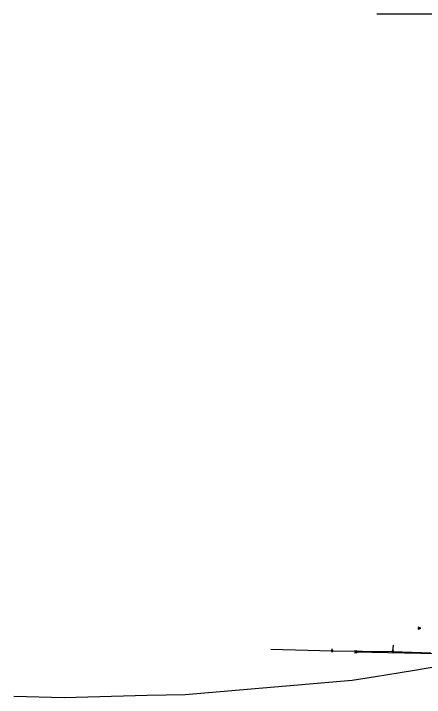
# Model space of a CAD drawing. Extents: x 596028 to 606371, y 330010 to 403088.
# Drawn here: x 603173 to 604254, y 333552 to 335354 of the extents above; entities that cross this region are included whole.
import ezdxf

# ---------------------------------------------------------------- set-up
doc = ezdxf.new("R2010")
doc.units = 0
for name, color, linetype in [('E_LTG', 7, 'Continuous'), ('E_UTL_EPowerPole', 7, 'Continuous'), ('E_UTL_FO_UG_QWEST', 7, 'Continuous'), ('E_UTL_Overhead', 7, 'Continuous'), ('E_UTL_SAN_UG_MMSD', 7, 'Continuous'), ('E_UTL_T', 7, 'Continuous'), ('E_UTL_T_UG', 7, 'Continuous')]:
    doc.layers.add(name, color=color, linetype=linetype)

msp = doc.modelspace()

# ---------------------------------------------------------------- linework, layer by layer
at = {"layer": 'E_LTG'}
for points in [[(604237, 333734.5), (604239.4, 333734.5)], [(604240.1, 333735.7), (604238.9, 333737.8)], [(604238.9, 333731.2), (604240.1, 333733.2)], [(604242.3, 333734.5), (604242.2, 333734.7), (604242.1, 333735), (604242, 333735.2), (604241.9, 333735.4), (604241.7, 333735.6), (604241.4, 333735.8), (604241.2, 333735.8), (604240.9, 333735.9), (604240.6, 333735.9), (604240.4, 333735.8), (604240.1, 333735.7), (604239.9, 333735.5), (604239.7, 333735.3), (604239.6, 333735.1), (604239.5, 333734.9), (604239.4, 333734.6), (604239.4, 333734.3), (604239.5, 333734), (604239.6, 333733.8), (604239.7, 333733.6), (604239.9, 333733.4), (604240.1, 333733.2), (604240.4, 333733.1), (604240.6, 333733), (604240.9, 333733), (604241.2, 333733.1), (604241.4, 333733.2), (604241.7, 333733.3), (604241.9, 333733.5), (604242, 333733.7), (604242.1, 333733.9), (604242.2, 333734.2), (604242.3, 333734.5)], [(604242.3, 333734.5), (604242.2, 333734.7), (604242.1, 333735), (604242, 333735.2), (604241.9, 333735.4), (604241.7, 333735.6), (604241.4, 333735.8), (604241.2, 333735.8), (604240.9, 333735.9), (604240.6, 333735.9), (604240.4, 333735.8), (604240.1, 333735.7), (604239.9, 333735.5), (604239.7, 333735.3), (604239.6, 333735.1), (604239.5, 333734.9), (604239.4, 333734.6), (604239.4, 333734.3), (604239.5, 333734), (604239.6, 333733.8), (604239.7, 333733.6), (604239.9, 333733.4), (604240.1, 333733.2), (604240.4, 333733.1), (604240.6, 333733), (604240.9, 333733), (604241.2, 333733.1), (604241.4, 333733.2), (604241.7, 333733.3), (604241.9, 333733.5), (604242, 333733.7), (604242.1, 333733.9), (604242.2, 333734.2), (604242.3, 333734.5)], [(604242.3, 333734.5), (604242.2, 333734.7), (604242.1, 333735), (604242, 333735.2), (604241.9, 333735.4), (604241.7, 333735.6), (604241.4, 333735.8), (604241.2, 333735.8), (604240.9, 333735.9), (604240.6, 333735.9), (604240.4, 333735.8), (604240.1, 333735.7), (604239.9, 333735.5), (604239.7, 333735.3), (604239.6, 333735.1), (604239.5, 333734.9), (604239.4, 333734.6), (604239.4, 333734.3), (604239.5, 333734), (604239.6, 333733.8), (604239.7, 333733.6), (604239.9, 333733.4), (604240.1, 333733.2), (604240.4, 333733.1), (604240.6, 333733), (604240.9, 333733), (604241.2, 333733.1), (604241.4, 333733.2), (604241.7, 333733.3), (604241.9, 333733.5), (604242, 333733.7), (604242.1, 333733.9), (604242.2, 333734.2), (604242.3, 333734.5)], [(604240.9, 333734.5), (604240.9, 333734.5), (604240.9, 333734.5), (604240.9, 333734.5), (604240.9, 333734.5), (604240.9, 333734.5), (604240.9, 333734.6), (604240.9, 333734.6), (604240.8, 333734.6), (604240.8, 333734.6), (604240.8, 333734.6), (604240.8, 333734.6), (604240.7, 333734.5), (604240.7, 333734.5), (604240.7, 333734.5), (604240.7, 333734.5), (604240.7, 333734.5), (604240.7, 333734.4), (604240.7, 333734.4), (604240.7, 333734.4), (604240.7, 333734.4), (604240.7, 333734.4), (604240.8, 333734.3), (604240.8, 333734.3), (604240.8, 333734.3), (604240.8, 333734.3), (604240.9, 333734.3), (604240.9, 333734.3), (604240.9, 333734.4), (604240.9, 333734.4), (604240.9, 333734.4), (604240.9, 333734.4), (604240.9, 333734.4), (604240.9, 333734.5)], [(604241.5, 333735.7), (604242.7, 333737.8)], [(604242.7, 333731.2), (604241.5, 333733.2)], [(604242.3, 333734.5), (604244.6, 333734.5)]]:
    msp.add_lwpolyline(points, dxfattribs=at)
at = {"layer": 'E_UTL_EPowerPole'}
for points in [[(604013.6, 333677), (604009.9, 333677)], [(604009.9, 333677), (604009.9, 333673.3)], [(604009.9, 333673.3), (604013.6, 333673.3)], [(604012, 333675.1), (604012, 333675.2), (604012, 333675.2), (604012, 333675.3), (604011.9, 333675.3), (604011.9, 333675.3), (604011.9, 333675.4), (604011.8, 333675.4), (604011.8, 333675.4), (604011.7, 333675.4), (604011.7, 333675.4), (604011.6, 333675.3), (604011.6, 333675.3), (604011.6, 333675.3), (604011.5, 333675.2), (604011.5, 333675.2), (604011.5, 333675.2), (604011.5, 333675.1), (604011.5, 333675.1), (604011.5, 333675), (604011.6, 333675), (604011.6, 333675), (604011.6, 333674.9), (604011.7, 333674.9), (604011.7, 333674.9), (604011.8, 333674.9), (604011.8, 333674.9), (604011.9, 333674.9), (604011.9, 333674.9), (604011.9, 333675), (604012, 333675), (604012, 333675), (604012, 333675.1), (604012, 333675.1)], [(604011.7, 333677), (604011.7, 333679.9)], [(604013.6, 333673.3), (604013.6, 333677)], [(604173.4, 333674.8), (604169.7, 333674.8)], [(604169.7, 333674.8), (604169.7, 333671.1)], [(604169.7, 333671.1), (604173.4, 333671.1)], [(604171.9, 333672.9), (604171.9, 333673), (604171.8, 333673), (604171.8, 333673), (604171.8, 333673.1), (604171.8, 333673.1), (604171.7, 333673.1), (604171.7, 333673.1), (604171.6, 333673.2), (604171.6, 333673.2), (604171.5, 333673.1), (604171.5, 333673.1), (604171.5, 333673.1), (604171.4, 333673.1), (604171.4, 333673), (604171.4, 333673), (604171.4, 333672.9), (604171.4, 333672.9), (604171.4, 333672.9), (604171.4, 333672.8), (604171.4, 333672.8), (604171.5, 333672.7), (604171.5, 333672.7), (604171.5, 333672.7), (604171.6, 333672.7), (604171.6, 333672.7), (604171.7, 333672.7), (604171.7, 333672.7), (604171.8, 333672.7), (604171.8, 333672.8), (604171.8, 333672.8), (604171.8, 333672.8), (604171.9, 333672.9), (604171.9, 333672.9)], [(604171.6, 333674.8), (604171.6, 333677.7)], [(604173.4, 333671.1), (604173.4, 333674.8)]]:
    msp.add_lwpolyline(points, dxfattribs=at)
at = {"layer": 'E_UTL_FO_UG_QWEST'}
for points in [[(604064.4, 333598), (604125.5, 333607.2), (604222.7, 333622.9), (604294.6, 333635.8), (604348.8, 333642), (604429.8, 333649.9), (604519.7, 333664), (604602.2, 333686.9), (604652.7, 333705.7), (604723.2, 333725.3), (604801.3, 333748.1), (604835.1, 333762.4), (604848, 333769.9), (604883.9, 333786), (604890.2, 333789.5), (604890.9, 333790.1), (604892.2, 333796.1), (604892.1, 333804.7), (604893.6, 333819), (604893.1, 333877.3), (604889.7, 333953), (604886.6, 334030.1), (604884.7, 334105.7), (604880.3, 334183.1)], [(603624.1, 333559.5), (604064.4, 333598)], [(603172.7, 333555.7), (603306, 333552.4), (603524.1, 333558), (603624.1, 333559.5)]]:
    msp.add_lwpolyline(points, dxfattribs=at)
at = {"layer": 'E_UTL_Overhead'}
msp.add_line((603849.9, 333679), (604011.8, 333675.1), dxfattribs=at)
for points in [[(604171.6, 333672.9), (604172.8, 333689.6)], [(604011.8, 333675.1), (604171.6, 333672.9), (604271.1, 333669.3)]]:
    msp.add_lwpolyline(points, dxfattribs=at)
at = {"layer": 'E_UTL_SAN_UG_MMSD'}
msp.add_line((604129, 335353.6), (604806.5, 335353.6), dxfattribs=at)
at = {"layer": 'E_UTL_T'}
for points in [[(604071.6, 333673.9), (604069.9, 333675.6)], [(604074.7, 333673.9), (604071.6, 333673.9)], [(604071.6, 333673.9), (604071.6, 333670.8)], [(604074.7, 333673.9), (604076.5, 333675.6)], [(604074.7, 333670.8), (604074.7, 333673.9)], [(604071.6, 333670.8), (604069.9, 333669)], [(604071.6, 333670.8), (604074.7, 333670.8)], [(604074.7, 333670.8), (604076.5, 333669)]]:
    msp.add_lwpolyline(points, dxfattribs=at)
at = {"layer": 'E_UTL_T_UG'}
msp.add_line((604073.2, 333672.3), (604287.6, 333667.5), dxfattribs=at)

doc.saveas('drawing.dxf')
